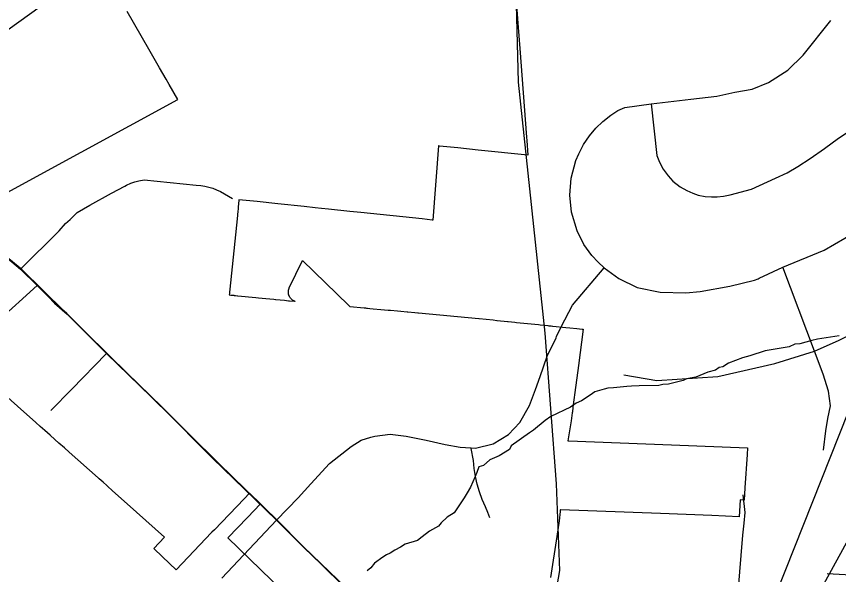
# Model space of a CAD drawing. Extents: x 0 to 39.3, y -3.9 to 22.
# Drawn here: x 3.818 to 4.426, y 18.762 to 19.174 of the extents above; entities that cross this region are included whole.
import ezdxf

# ---------------------------------------------------------------- set-up
doc = ezdxf.new("R2010")
doc.units = 0
for name, color, linetype in [('GM_X_City_Street', 7, 'Continuous'), ('GM_X_Corporation', 7, 'Continuous'), ('GM_X_County_Road', 7, 'Continuous'), ('GM_X_Minor_River', 7, 'Continuous'), ('GM_X_Rail_Line', 7, 'Continuous'), ('GM_X_State_Route', 7, 'Continuous'), ('GM_X_Township_Road', 7, 'Continuous'), ('SH_Text', 7, 'Continuous')]:
    doc.layers.add(name, color=color, linetype=linetype)

msp = doc.modelspace()

# ---------------------------------------------------------------- linework, layer by layer
at = {"layer": 'GM_X_City_Street'}
msp.add_line((3.79391, 18.94012), (3.83323, 18.97537), dxfattribs=at)
at = {"layer": 'GM_X_Corporation'}
for points in [[(4.18697, 19.18974), (4.18853, 19.16934), (4.18996, 19.15076), (4.19499, 19.08516), (4.19517, 19.08279), (4.19602, 19.0718), (4.15915, 19.07562), (4.14418, 19.07717), (4.13065, 19.07857), (4.13056, 19.07858), (4.13009, 19.07863), (4.12995, 19.07864), (4.12995, 19.07864), (4.12578, 19.0237), (4.12573, 19.0237), (4.1253, 19.02376), (4.11789, 19.02471), (4.11784, 19.02472), (4.07242, 19.02944), (4.06446, 19.03028), (4.04847, 19.03198), (4.04351, 19.0325), (4.03885, 19.033), (4.03066, 19.03387), (4.01112, 19.0359), (3.99592, 19.03749), (3.98238, 19.0389), (3.98206, 19.03563), (3.9819, 19.03395), (3.98182, 19.03308), (3.98176, 19.03252), (3.98149, 19.02968), (3.98148, 19.02967), (3.98148, 19.02966), (3.98148, 19.02966), (3.98136, 19.02838), (3.98136, 19.02836), (3.98131, 19.0279), (3.98123, 19.0271), (3.97986, 19.01292), (3.97562, 18.97276), (3.97561, 18.97273), (3.97552, 18.97188), (3.97546, 18.97131), (3.9753, 18.96979), (3.9753, 18.96976), (3.9753, 18.96976), (3.97528, 18.96962), (3.97518, 18.96866), (3.97517, 18.96858), (3.97517, 18.96854), (3.97641, 18.96841), (3.97646, 18.96841), (3.97676, 18.96838), (3.97681, 18.96837), (3.97701, 18.96835), (3.97705, 18.96835), (3.97746, 18.96831), (3.97751, 18.96831), (3.97864, 18.96819), (3.97868, 18.96819), (3.97893, 18.96817), (3.97897, 18.96816), (3.97931, 18.96813), (3.97935, 18.96812), (3.97978, 18.96808), (3.97983, 18.96808), (3.9812, 18.96794), (3.98124, 18.96794), (3.98141, 18.96792), (3.98143, 18.96792), (3.98146, 18.96792), (3.98147, 18.96792), (3.98147, 18.96791), (3.99475, 18.96661), (3.99685, 18.9664), (4.00234, 18.96586), (4.00811, 18.96529), (4.00816, 18.96529), (4.0094, 18.96516), (4.00946, 18.96516), (4.00948, 18.96515), (4.00953, 18.96515), (4.01609, 18.9645), (4.01613, 18.9645), (4.01908, 18.96421), (4.01913, 18.9642), (4.01964, 18.96415), (4.01971, 18.96415), (4.01981, 18.96414), (4.01985, 18.96413), (4.02364, 18.96376), (4.0237, 18.96375), (4.02301, 18.96408), (4.0224, 18.96441), (4.02208, 18.96461), (4.02177, 18.96483), (4.02148, 18.96507), (4.02148, 18.96507), (4.02145, 18.96509), (4.02119, 18.96532), (4.02092, 18.96559), (4.02067, 18.96587), (4.02043, 18.96616), (4.0202, 18.96647), (4.01999, 18.96678), (4.0198, 18.96711), (4.01963, 18.96745), (4.01947, 18.96779), (4.01934, 18.96814), (4.01922, 18.9685), (4.01912, 18.96887), (4.01904, 18.96924), (4.01898, 18.96961), (4.01894, 18.96999), (4.01891, 18.97037), (4.01891, 18.97075), (4.01893, 18.97113), (4.01897, 18.9715), (4.01903, 18.97188), (4.01911, 18.97225), (4.01921, 18.97262), (4.01932, 18.97298), (4.01946, 18.97333), (4.01961, 18.97368), (4.02933, 18.99406), (4.06348, 18.96081), (4.0635, 18.96079), (4.06437, 18.95994), (4.07501, 18.95895), (4.07573, 18.95888), (4.07595, 18.95886), (4.0768, 18.95878), (4.07704, 18.95876), (4.07705, 18.95875), (4.07743, 18.95872), (4.07907, 18.95857), (4.08169, 18.95832), (4.08739, 18.95779), (4.09276, 18.95728), (4.09453, 18.95712), (4.09953, 18.95665), (4.10202, 18.95641), (4.10664, 18.95598), (4.1071, 18.95594), (4.10715, 18.95593), (4.11235, 18.95545), (4.11466, 18.95523), (4.11489, 18.95521), (4.11501, 18.9552), (4.15961, 18.95102), (4.15998, 18.95098), (4.17029, 18.95002), (4.17315, 18.94964), (4.17317, 18.94964), (4.18097, 18.94885), (4.18142, 18.9488), (4.18638, 18.9483), (4.18765, 18.94817), (4.20386, 18.94652), (4.20513, 18.94639), (4.20858, 18.94604), (4.21086, 18.94581), (4.21086, 18.94581), (4.21155, 18.94574), (4.21202, 18.94569), (4.21265, 18.94563), (4.2132, 18.94557), (4.2142, 18.94547), (4.21425, 18.94546), (4.21428, 18.94546), (4.21433, 18.94546), (4.21435, 18.94545), (4.21438, 18.94545), (4.21439, 18.94545), (4.21446, 18.94544), (4.22409, 18.94445), (4.227, 18.94416), (4.23209, 18.94364), (4.23217, 18.94363), (4.23621, 18.94322), (4.23695, 18.94314), (4.23342, 18.91638), (4.23079, 18.89646), (4.22933, 18.88544), (4.22914, 18.88401), (4.22914, 18.88401), (4.22914, 18.884), (4.22911, 18.88374), (4.22904, 18.88321), (4.22902, 18.88301), (4.22891, 18.88207), (4.22881, 18.88129), (4.2288, 18.8812), (4.22858, 18.87939), (4.22796, 18.87542), (4.2256, 18.86056), (4.22632, 18.86053), (4.30205, 18.85761), (4.35833, 18.85543), (4.358, 18.85047), (4.35641, 18.82591), (4.35582, 18.81673), (4.35298, 18.81691), (4.35218, 18.80451), (4.33194, 18.80529), (4.29408, 18.80676), (4.22019, 18.80961), (4.21986, 18.80962), (4.21975, 18.80826), (4.21921, 18.80141), (4.2174, 18.78984), (4.21268, 18.75959)], [(3.81102, 19.04434), (3.8658, 19.07411), (3.93708, 19.11291), (3.9307, 19.12405), (3.92847, 19.12796), (3.92369, 19.13631), (3.91573, 19.15021), (3.91572, 19.15023), (3.89978, 19.17809)], [(3.80948, 18.99739), (3.82067, 18.98804), (3.83299, 18.97589), (3.84138, 18.96764), (3.84583, 18.96288), (3.85511, 18.95466), (3.88252, 18.9274), (3.92534, 18.88569), (3.96262, 18.84841), (4.00987, 18.80258), (4.03017, 18.78234), (4.06191, 18.7517), (4.09697, 18.71664), (4.13462, 18.67973), (4.165, 18.64952), (4.18951, 18.6266), (4.23299, 18.5847), (4.28093, 18.53405), (4.3073, 18.51158), (4.32746, 18.49339), (4.35788, 18.46652), (4.3844, 18.43966), (4.43715, 18.39064)], [(4.43715, 18.39064), (4.3844, 18.43966), (4.35788, 18.46652), (4.32746, 18.49339), (4.3073, 18.51158), (4.28093, 18.53405), (4.23299, 18.5847), (4.18951, 18.6266), (4.165, 18.64952), (4.13462, 18.67973), (4.09697, 18.71664), (4.06191, 18.7517), (4.03017, 18.78234), (4.00987, 18.80258), (3.96262, 18.84841), (3.92534, 18.88569), (3.88252, 18.9274), (3.85511, 18.95466), (3.84583, 18.96288), (3.84138, 18.96764), (3.83299, 18.97589), (3.82067, 18.98804), (3.80948, 18.99739)], [(4.07137, 18.69483), (3.9741, 18.78894), (3.9886, 18.80385), (3.99838, 18.81391), (3.9984, 18.81393), (3.99014, 18.82199), (3.99012, 18.82197), (3.98616, 18.81782), (3.96425, 18.79489), (3.9624, 18.79297), (3.96218, 18.79274), (3.94474, 18.77449), (3.93597, 18.76531), (3.92596, 18.77473), (3.91942, 18.78089), (3.92739, 18.78948), (3.90671, 18.80788), (3.88868, 18.82391), (3.88544, 18.82679), (3.8846, 18.82754), (3.8819, 18.82994), (3.87901, 18.83251), (3.87823, 18.8332), (3.85697, 18.85211), (3.85329, 18.85539), (3.84934, 18.8589), (3.84625, 18.86164), (3.84281, 18.86471), (3.83889, 18.86819), (3.83543, 18.87126), (3.83214, 18.87419), (3.81855, 18.88627), (3.79012, 18.91156)]]:
    msp.add_lwpolyline(points, dxfattribs=at)
at = {"layer": 'GM_X_County_Road'}
msp.add_line((3.70088, 19.08412), (3.84332, 19.18776), dxfattribs=at)
at = {"layer": 'GM_X_Minor_River'}
for points in [[(4.40585, 18.93482), (4.39706, 18.93231), (4.39326, 18.932), (4.38905, 18.93017), (4.37151, 18.92705), (4.36004, 18.92345), (4.35469, 18.92202), (4.34436, 18.91802), (4.34013, 18.91543), (4.33746, 18.91472), (4.33477, 18.91286), (4.32904, 18.91144), (4.32024, 18.90779), (4.31337, 18.90639), (4.31069, 18.9053), (4.3, 18.90244), (4.29581, 18.90214), (4.29276, 18.90143), (4.27831, 18.9013), (4.2726, 18.90102), (4.26917, 18.9007), (4.25927, 18.89973), (4.25508, 18.89943), (4.25241, 18.89871), (4.24554, 18.89693), (4.24207, 18.89433), (4.23554, 18.89026), (4.23171, 18.88843), (4.22748, 18.88546), (4.21291, 18.87848), (4.20868, 18.87552), (4.2002, 18.86844), (4.19713, 18.86659), (4.18366, 18.85694), (4.18247, 18.85429), (4.17479, 18.84949), (4.1679, 18.84656), (4.16326, 18.84246), (4.15982, 18.84138), (4.15823, 18.83722), (4.15704, 18.8342), (4.15349, 18.82628), (4.15114, 18.82213), (4.14879, 18.81837), (4.14138, 18.80747), (4.13639, 18.80413), (4.13176, 18.80003), (4.12981, 18.7974), (4.12328, 18.79371), (4.11789, 18.78962), (4.11443, 18.78702), (4.10525, 18.78414), (4.1018, 18.78192), (4.09758, 18.77971), (4.09412, 18.77749), (4.09144, 18.7764), (4.08874, 18.77454), (4.08259, 18.77008), (4.07987, 18.76671), (4.07717, 18.76447)], [(4.42606, 18.93826), (4.41005, 18.93588), (4.40585, 18.93482)]]:
    msp.add_lwpolyline(points, dxfattribs=at)
at = {"layer": 'GM_X_Rail_Line'}
for points in [[(4.12706, 20.7), (4.14666, 20.58559), (4.14176, 20.42494), (4.13901, 20.01479), (4.15, 19.65575), (4.18455, 19.28846), (4.18882, 19.12573), (4.20852, 18.94019), (4.21684, 18.82873), (4.21932, 18.76471), (4.20477, 18.6815), (4.18622, 18.62831)], [(4.18622, 18.62831), (3.82177, 18.98728), (3.47566, 19.27126), (2.74965, 19.91866), (2.55335, 20.09258), (2.23058, 20.39474), (2.18285, 20.4326), (2.12728, 20.46577), (1.9, 20.57083)]]:
    msp.add_lwpolyline(points, dxfattribs=at)
at = {"layer": 'GM_X_State_Route'}
for points in [[(3.7897, 19.01385), (3.79943, 19.00576), (3.80971, 18.99686), (3.8209, 18.98751), (3.83323, 18.97537), (3.84161, 18.96711), (3.84606, 18.96236), (3.85534, 18.95414), (3.87573, 18.93386)], [(3.87573, 18.93386), (3.88276, 18.92687), (3.88451, 18.92517), (3.92557, 18.88517), (3.96285, 18.84788), (4.01011, 18.80205), (4.0304, 18.78181), (4.06214, 18.75118), (4.0972, 18.71612), (4.13485, 18.67921), (4.16524, 18.649), (4.18974, 18.62607), (4.23322, 18.58418), (4.26727, 18.54821)]]:
    msp.add_lwpolyline(points, dxfattribs=at)
at = {"layer": 'GM_X_Township_Road'}
msp.add_line((3.96972, 18.75898), (4.01011, 18.80205), dxfattribs=at)
for points in [[(4.26682, 18.90946), (4.29132, 18.90511), (4.33638, 18.90828), (4.37867, 18.91776), (4.40792, 18.92685), (4.4261, 18.93516), (4.45535, 18.94978), (4.48776, 18.96915), (4.51187, 18.98851), (4.56728, 19.04469), (4.59566, 19.07744), (4.62726, 19.11382), (4.64665, 19.13792), (4.69316, 19.19524)], [(4.25229, 18.98841), (4.24797, 18.99266), (4.24339, 18.99764), (4.23746, 19.00584), (4.23236, 19.01579), (4.22817, 19.02969), (4.22692, 19.04213), (4.22792, 19.05486), (4.23141, 19.06779), (4.23356, 19.07292), (4.237, 19.07964), (4.24148, 19.08617), (4.24633, 19.09177), (4.25137, 19.09661), (4.25734, 19.10147), (4.26238, 19.10483), (4.26759, 19.10716), (4.28713, 19.10979), (4.31655, 19.11314), (4.3357, 19.11544), (4.34908, 19.11844), (4.36177, 19.12052), (4.374, 19.12559), (4.38808, 19.1346), (4.39962, 19.14567), (4.41992, 19.17128)], [(4.25229, 18.98841), (4.26326, 18.98061), (4.2767, 18.97389), (4.29389, 18.97053), (4.31286, 18.96993), (4.32334, 18.97092), (4.34527, 18.97507), (4.36351, 18.97945), (4.36633, 18.98051), (4.36693, 18.98079), (4.38457, 18.98891), (4.41503, 19.00156), (4.44547, 19.01934), (4.4593, 19.0312), (4.4759, 19.04542), (4.50317, 19.07309), (4.53875, 19.11262)], [(4.28713, 19.10979), (4.29137, 19.07163), (4.29321, 19.0666), (4.29601, 19.06147), (4.29964, 19.05662), (4.30319, 19.0527), (4.30869, 19.04831), (4.31355, 19.04561), (4.31802, 19.04375), (4.32194, 19.04225), (4.32707, 19.04122), (4.33173, 19.04094), (4.33602, 19.04094), (4.34059, 19.04141), (4.34544, 19.04244), (4.36128, 19.04661), (4.37907, 19.05471), (4.38776, 19.05867), (4.39547, 19.06341), (4.40456, 19.06934), (4.41523, 19.07665), (4.42551, 19.08436), (4.43697, 19.09187)], [(3.8209, 18.98751), (3.84943, 19.01588), (3.85403, 19.02125), (3.85771, 19.02417), (3.86277, 19.02954), (3.87213, 19.03475), (3.88823, 19.04364), (3.89805, 19.04885), (3.89934, 19.04974), (3.90244, 19.05113), (3.90534, 19.05218), (3.90836, 19.05297), (3.91231, 19.05349), (3.95084, 19.04968), (3.95413, 19.04928), (3.95716, 19.04889), (3.96005, 19.04823), (3.96308, 19.04731), (3.96584, 19.04613), (3.96872, 19.04484), (3.97752, 19.03984)], [(4.07982, 18.86324), (4.08281, 18.86413), (4.09425, 18.8656), (4.10606, 18.86413), (4.12083, 18.86118), (4.13485, 18.85785), (4.14592, 18.85601), (4.1539, 18.85549), (4.15737, 18.85527), (4.17023, 18.85845), (4.18163, 18.8653), (4.19012, 18.87421), (4.19723, 18.88664), (4.20166, 18.89845), (4.20498, 18.90805), (4.21015, 18.92318), (4.21679, 18.93684), (4.2172, 18.93774), (4.22048, 18.94496), (4.22886, 18.96087), (4.25229, 18.98841)], [(4.41464, 18.85373), (4.41622, 18.86796), (4.4178, 18.87705), (4.41977, 18.88654), (4.4182, 18.89721), (4.41424, 18.90986), (4.40792, 18.92685), (4.38457, 18.98891)], [(4.41719, 18.76255), (4.47444, 18.7594), (4.49303, 18.75654), (4.53312, 18.75511), (4.54629, 18.75511), (4.55687, 18.7594), (4.56088, 18.7677), (4.56232, 18.78116), (4.58321, 18.95004)], [(3.84337, 18.88294), (3.8589, 18.89878), (3.88419, 18.92485)], [(4.01011, 18.80205), (4.02611, 18.81846), (4.03556, 18.82869), (4.04922, 18.84383), (4.06546, 18.85637), (4.07284, 18.86118), (4.07982, 18.86324)], [(4.16788, 18.80366), (4.16632, 18.80755), (4.16461, 18.81176), (4.16219, 18.8172), (4.16013, 18.82278), (4.15845, 18.82848), (4.15714, 18.83429), (4.15621, 18.84016), (4.15567, 18.84609), (4.15396, 18.8549), (4.1539, 18.85549)], [(4.39923, 18.64267), (4.37977, 18.68335), (4.35981, 18.71522), (4.35561, 18.72458), (4.35239, 18.73184), (4.35093, 18.73798), (4.35142, 18.74879), (4.3548, 18.79074), (4.35593, 18.79962), (4.35658, 18.80769), (4.35513, 18.82076)]]:
    msp.add_lwpolyline(points, dxfattribs=at)
at = {"layer": 'SH_Text'}
for q in [(4.86188, 19.96301), (4.86188, 19.56973)]:
    msp.add_line((4.29766, 18.54142), q, dxfattribs=at)

doc.saveas('drawing.dxf')
